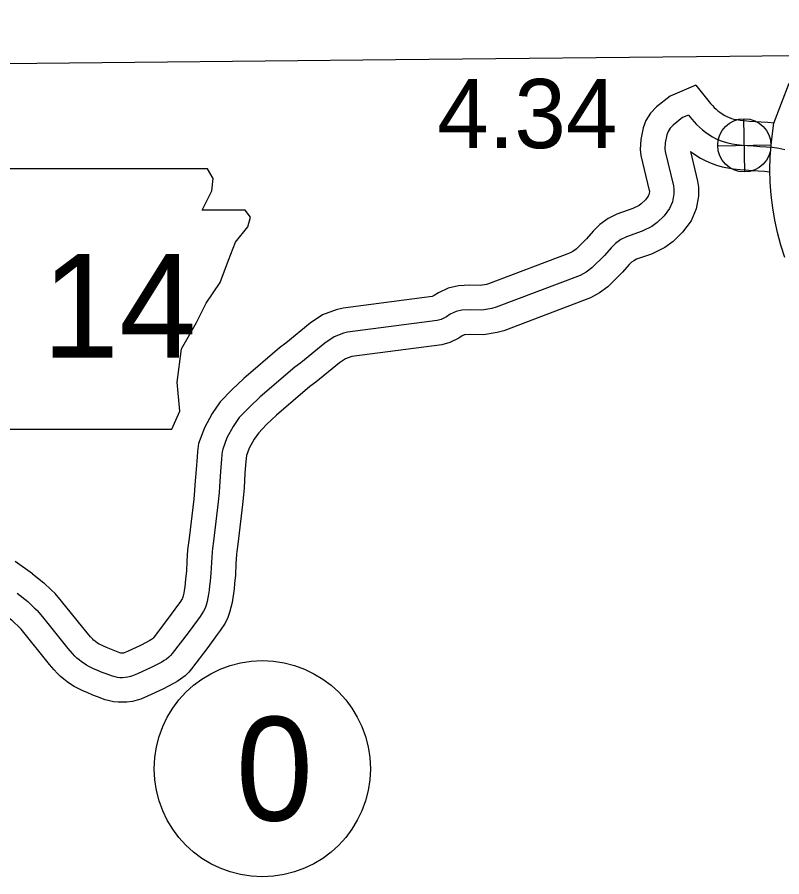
# Model space of a CAD drawing. Extents: x 31699 to 244310, y -8841 to 11474.
# Drawn here: x 141207.3 to 141518.7, y 2596.2 to 2946.1 of the extents above; entities that cross this region are included whole.
import ezdxf

# ---------------------------------------------------------------- set-up
doc = ezdxf.new("R2010")
doc.units = 0
for name, color, linetype in [('B_Logo', 7, 'Continuous'), ('G-ANNO-TEXT', 7, 'Continuous'), ('Level 21', 7, 'Continuous'), ('R_Annotation', 7, 'Continuous'), ('R_Border Notes', 7, 'Continuous'), ('R_XS_EARTHWORK_STAGE2', 7, 'Continuous'), ('S_AREA_CALC', 7, 'Continuous'), ('S_WALL_ANNOT', 7, 'Continuous')]:
    doc.layers.add(name, color=color, linetype=linetype)

msp = doc.modelspace()

# ---------------------------------------------------------------- linework, layer by layer
at = {"layer": 'B_Logo'}
for points in [[(141480.67, 2906.26), (141478.28, 2905.25), (141474.39, 2902.19), (141473.18, 2900.94), (141472.37, 2899.59), (141471.82, 2898.18), (141471.14, 2895.03), (141471.01, 2892.59), (141471.12, 2891.5), (141474.54, 2877.5), (141474.72, 2876.14), (141474.75, 2874.2), (141474.14, 2870.99), (141472.98, 2868.23), (141470.72, 2865.2), (141467.93, 2862.52), (141465.79, 2860.91), (141461.76, 2858.98), (141455.46, 2856.78), (141453.14, 2855.58), (141451, 2854.07), (141449.16, 2852.28), (141446.51, 2849.13), (141441.32, 2844.08), (141438.95, 2842.37), (141436.51, 2840.97), (141402.31, 2828.02), (141400.55, 2827.52), (141396.53, 2826.83), (141391.73, 2827.02), (141388.34, 2826.8), (141386.01, 2826.29), (141383.66, 2825.19), (141382.11, 2824.2), (141379.9, 2823.06), (141378.27, 2822.63), (141341.79, 2817.89), (141340.13, 2817.5), (141336.35, 2816), (141332.59, 2813.47), (141322.78, 2805.48), (141320.31, 2803.71), (141306.23, 2791.57), (141301.83, 2787.43), (141297.73, 2783.23), (141295.19, 2779.52), (141292.66, 2774.84), (141290.99, 2770.28)], [(141480.67, 2906.26), (141482, 2904.63), (141482.92, 2903.56), (141483.99, 2902.4), (141485.13, 2901.3), (141486.32, 2900.26), (141487.62, 2899.29), (141489, 2898.35), (141490.48, 2897.45), (141491.99, 2896.66), (141493.54, 2895.99), (141495.13, 2895.41), (141496.75, 2894.96), (141498.47, 2894.59), (141500.36, 2894.29), (141502.46, 2894.07), (141504.74, 2893.9), (141507.16, 2893.7), (141509.7, 2893.52), (141512.27, 2893.38), (141514.85, 2893.19), (141517.4, 2892.82), (141519.9, 2892.31)], [(141290.98, 2770.28), (141290.81, 2769.19), (141290.67, 2768.09), (141290.46, 2766.25), (141290.06, 2761.21), (141289.66, 2755.1), (141289.49, 2752.61), (141289.08, 2748.81), (141287.18, 2732.82), (141286.78, 2729.88), (141286.61, 2728.43), (141286.38, 2724.16), (141286.15, 2719.84), (141285.8, 2716.55), (141285.63, 2714.59), (141285.4, 2712.85), (141285.17, 2711.24), (141284.94, 2709.8), (141284.59, 2708.24), (141284.19, 2706.74), (141283.79, 2705.58), (141283.21, 2704.37), (141281.74, 2702.18), (141280.67, 2700.7), (141276.92, 2695.58), (141270.43, 2687.09), (141269.77, 2686.31), (141269.04, 2685.58), (141268.06, 2684.82), (141267.17, 2684.26), (141266.13, 2683.64), (141262.1, 2681.57), (141256.24, 2678.81), (141254.24, 2677.96), (141253.35, 2677.69), (141252.31, 2677.41), (141251.18, 2677.27), (141250.18, 2677.24), (141249, 2677.25), (141248.07, 2677.36), (141247.18, 2677.55), (141246.08, 2677.84), (141243.52, 2678.77), (141241.87, 2679.43), (141239.66, 2680.36), (141238.04, 2681.06), (141236.73, 2681.68), (141235.56, 2682.33), (141234.49, 2682.99), (141233.46, 2683.73), (141232.46, 2684.46), (141231.56, 2685.22), (141230.78, 2686.02), (141229.73, 2687.16), (141228.03, 2689.11), (141217.71, 2702), (141215.47, 2704.55)], [(141207.27, 2711.71), (141211.59, 2708.29), (141214.35, 2705.62), (141215.47, 2704.55)]]:
    msp.add_lwpolyline(points, dxfattribs=at)
at = {"layer": 'G-ANNO-TEXT'}
msp.add_lwpolyline([(141183.35, 2884.42), (141188.42, 2850.59), (141186.17, 2799.27), (141190.68, 2796.45), (141199.14, 2796.45), (141199.14, 2778.4), (141270.19, 2778.4), (141273.57, 2785.74), (141272.45, 2797.58), (141274.14, 2811.11), (141280.34, 2821.83), (141284.29, 2829.72), (141289.93, 2838.18), (141293.31, 2847.2), (141296.13, 2854.54), (141301.21, 2860.74), (141302.34, 2864.69), (141300.08, 2867.51), (141282.6, 2867.51), (141286.55, 2875.4), (141287.11, 2880.48), (141284.77, 2884.37)], close=True, dxfattribs=at)
at = {"layer": 'Level 21'}
for p, q in [((141503.65, 2883.11), (141503.15, 2904.81)), ((141492.55, 2893.71), (141514.25, 2894.21))]:
    msp.add_line(p, q, dxfattribs=at)
msp.add_circle((141503.4, 2893.96), 10.85, dxfattribs=at)
at = {"layer": 'R_Annotation'}
for points in [[(142480.23, 2946.13), (142368.15, 2943.93), (142235.7, 2941.06), (142059.97, 2938.31), (141884.45, 2935.02), (141712.05, 2933.1), (141536.86, 2930.48), (141497.46, 2930.09)], [(141497.46, 2930.09), (141361.4, 2928.73), (141255.2, 2927.64)], [(141255.2, 2927.64), (141161.75, 2926.8), (140983.28, 2924.13), (140806.74, 2920.87), (140631.73, 2918.5)]]:
    msp.add_lwpolyline(points, dxfattribs=at)
at = {"layer": 'R_Border Notes'}
msp.add_circle((141307.09, 2640.2), 44, dxfattribs=at)
at = {"layer": 'R_XS_EARTHWORK_STAGE2'}
for points in [[(141483.7, 2918.39), (141473.15, 2913.95), (141467.67, 2909.63), (141465.2, 2907.08), (141463.35, 2904.01), (141462.21, 2901.06), (141461.19, 2896.37), (141460.98, 2892.33), (141461.25, 2889.77), (141464.7, 2875.63), (141464.73, 2875.38), (141464.74, 2875.08), (141464.51, 2873.9), (141464.23, 2873.22), (141463.19, 2871.83), (141461.45, 2870.16), (141460.59, 2869.51), (141457.94, 2868.24), (141451.48, 2865.98), (141447.94, 2864.14), (141444.59, 2861.8), (141441.83, 2859.09), (141439.18, 2855.95), (141434.88, 2851.76), (141433.52, 2850.79), (141432.21, 2850.03), (141399.18, 2837.52), (141398.34, 2837.29), (141395.87, 2836.86), (141391.61, 2837.03), (141386.95, 2836.73), (141382.78, 2835.83), (141378.82, 2833.96), (141377.12, 2832.88), (141376.32, 2832.47), (141339.99, 2827.74), (141337.12, 2827.06), (141331.67, 2824.9), (141326.63, 2821.52), (141316.7, 2813.42), (141314.12, 2811.57), (141299.54, 2799), (141294.82, 2794.57), (141289.97, 2789.6), (141286.64, 2784.74), (141283.52, 2778.96), (141281.16, 2772.53)], [(141483.7, 2918.39), (141489.68, 2911.04), (141490.38, 2910.21), (141491.15, 2909.39), (141491.88, 2908.68), (141492.61, 2908.05), (141493.43, 2907.43), (141494.41, 2906.77), (141495.4, 2906.16), (141496.3, 2905.69), (141497.22, 2905.29), (141498.2, 2904.94), (141499.15, 2904.67), (141500.31, 2904.42), (141501.67, 2904.2), (141503.36, 2904.03), (141505.53, 2903.86), (141507.92, 2903.67), (141510.31, 2903.5), (141512.91, 2903.36), (141515.53, 2903.17)], [(141481.44, 2891.39), (141484.37, 2879.37), (141484.71, 2876.9), (141484.77, 2873.32), (141483.76, 2868.08), (141481.73, 2863.25), (141478.26, 2858.56), (141474.42, 2854.88), (141471, 2852.32), (141465.58, 2849.72), (141459.44, 2847.58), (141458.34, 2847.01), (141457.41, 2846.35), (141456.5, 2845.46), (141453.84, 2842.31), (141447.77, 2836.39), (141444.38, 2833.96), (141440.8, 2831.9), (141405.44, 2818.51), (141402.77, 2817.76), (141397.2, 2816.79), (141391.86, 2817), (141389.73, 2816.87), (141389.24, 2816.76), (141388.5, 2816.41), (141387.1, 2815.52), (141383.49, 2813.66), (141380.19, 2812.8), (141343.59, 2808.04), (141343.13, 2807.93), (141341.03, 2807.1), (141338.55, 2805.43), (141328.86, 2797.53), (141326.5, 2795.84), (141312.93, 2784.14), (141308.84, 2780.29), (141305.49, 2776.86), (141303.73, 2774.3), (141301.8, 2770.72), (141300.68, 2767.66)], [(141481.44, 2891.39), (141483.6, 2889.93), (141485.55, 2888.75), (141487.67, 2887.63), (141489.85, 2886.69), (141492.07, 2885.89), (141494.34, 2885.25), (141496.63, 2884.76), (141499.05, 2884.37), (141501.57, 2884.11), (141503.95, 2883.93), (141506.4, 2883.73), (141509.08, 2883.54), (141511.63, 2883.4), (141513.85, 2883.24)], [(141281.16, 2772.53), (141280.74, 2769.29), (141280.51, 2767.19), (141280.09, 2761.94), (141279.68, 2755.77), (141279.52, 2753.49), (141279.14, 2749.92), (141277.26, 2734.09), (141276.86, 2731.15), (141276.64, 2729.3), (141276.39, 2724.7), (141276.17, 2720.62), (141275.85, 2717.51), (141275.69, 2715.68), (141275.49, 2714.22), (141275.28, 2712.73), (141275.11, 2711.67), (141274.88, 2710.62), (141274.63, 2709.69), (141274.52, 2709.39), (141274.49, 2709.33), (141273.55, 2707.91), (141272.59, 2706.6), (141268.91, 2701.57), (141262.62, 2693.35), (141262.39, 2693.08), (141262.33, 2693.03), (141261.95, 2692.79), (141261.26, 2692.38), (141257.69, 2690.55), (141252.16, 2687.94), (141250.81, 2687.37), (141250.58, 2687.3), (141250.41, 2687.25), (141250.4, 2687.25), (141250.08, 2687.24), (141249.65, 2687.25), (141249.5, 2687.28), (141249.09, 2687.39), (141247.09, 2688.12), (141245.66, 2688.69), (141243.57, 2689.57), (141242.15, 2690.17), (141241.33, 2690.57), (141240.63, 2690.96), (141240.03, 2691.32), (141239.31, 2691.84), (141238.64, 2692.33), (141238.39, 2692.54), (141238.04, 2692.9), (141237.18, 2693.84), (141235.7, 2695.53), (141225.37, 2708.43), (141222.71, 2711.46)], [(141300.68, 2767.66), (141300.42, 2765.31), (141300.03, 2760.48), (141299.64, 2754.42), (141299.45, 2751.74), (141299.02, 2747.69), (141297.1, 2731.55), (141296.7, 2728.6), (141296.58, 2727.57), (141296.36, 2723.63), (141296.12, 2719.05), (141295.76, 2715.59), (141295.57, 2713.49), (141295.31, 2711.49), (141295.06, 2709.74), (141294.77, 2707.92), (141294.31, 2705.86), (141293.75, 2703.79), (141293.05, 2701.78), (141291.93, 2699.42), (141289.94, 2696.45), (141288.74, 2694.81), (141284.93, 2689.59), (141278.23, 2680.84), (141277.16, 2679.56), (141275.67, 2678.07), (141273.79, 2676.61), (141272.39, 2675.74), (141270.99, 2674.89), (141266.52, 2672.6), (141260.33, 2669.68), (141257.68, 2668.56), (141256.11, 2668.07), (141254.22, 2667.57), (141251.95, 2667.29), (141250.27, 2667.23), (141248.37, 2667.26), (141246.48, 2667.47), (141244.85, 2667.82), (141243.06, 2668.3), (141239.96, 2669.43), (141238.08, 2670.18), (141235.75, 2671.16), (141233.94, 2671.94), (141232.14, 2672.79), (141230.5, 2673.71), (141228.95, 2674.66), (141227.61, 2675.62), (141226.28, 2676.59), (141224.74, 2677.9), (141223.52, 2679.14), (141222.29, 2680.48), (141220.36, 2682.69), (141208.94, 2696.95)], [(141213.46, 2719.56), (141206.38, 2724.61)], [(141213.46, 2719.56), (141218.18, 2715.83), (141221.3, 2712.82), (141222.71, 2711.46)], [(141201.45, 2703.56), (141205, 2700.76), (141208.94, 2696.95)]]:
    msp.add_lwpolyline(points, dxfattribs=at)
at = {"layer": 'S_AREA_CALC'}
msp.add_lwpolyline([(141519.87, 2848.28), (141518.25, 2853.3), (141516.88, 2858.44), (141515.81, 2863.49), (141514.95, 2868.53), (141514.3, 2873.7), (141513.94, 2878.92), (141513.83, 2884.08), (141513.98, 2889.21), (141514.36, 2894.08), (141514.87, 2898.8), (141515.46, 2903), (141521.63, 2919.29)], dxfattribs=at)

# ---------------------------------------------------------------- texts
at = {"layer": 'G-ANNO-TEXT'}
msp.add_text('14', height=42.24, dxfattribs=at).set_placement((141217.39, 2807.53))
at = {"layer": 'R_Border Notes'}
msp.add_text('0', height=42.24, dxfattribs=at).set_placement((141296.33, 2619.08))
at = {"layer": 'S_WALL_ANNOT'}
msp.add_text('4.34', height=28.16, dxfattribs=at).set_placement((141378.36, 2892.82))

doc.saveas('drawing.dxf')
